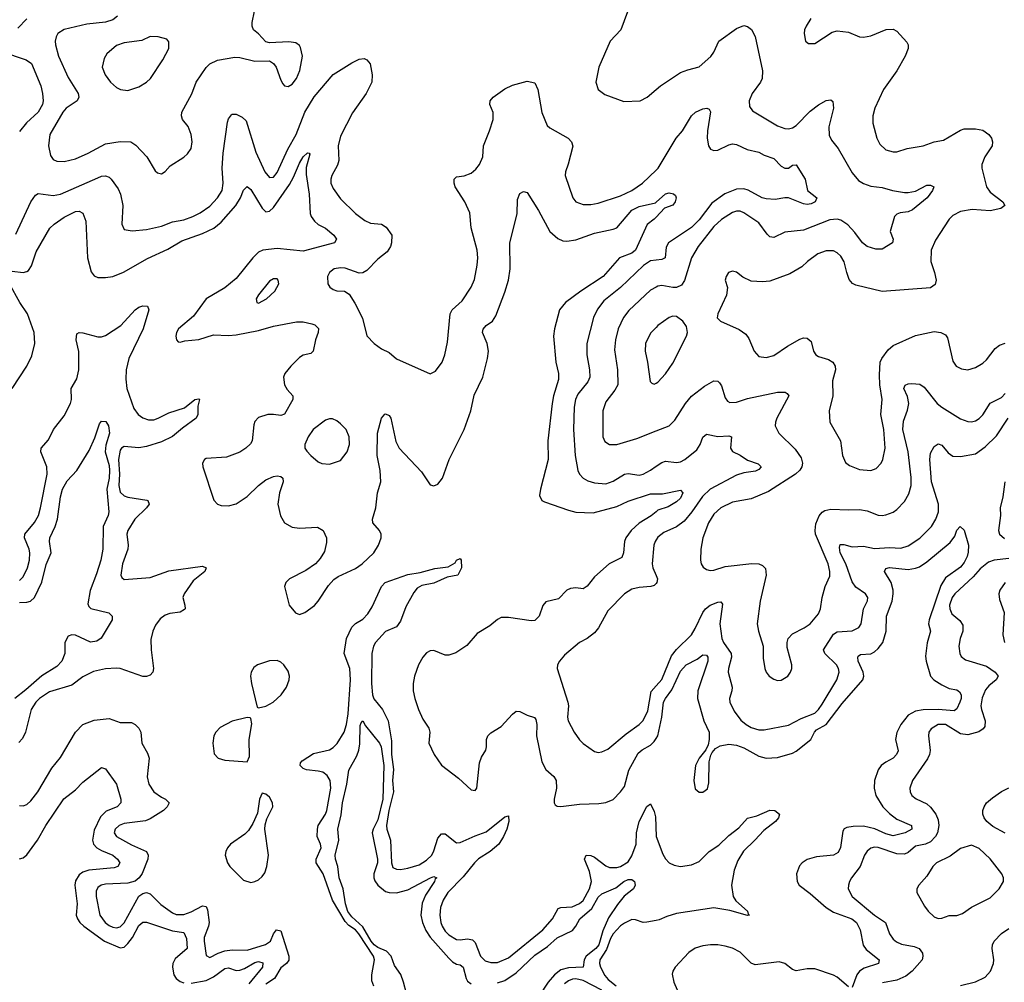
# Model space of a CAD drawing. Header units: inches. Extents: x 2001573 to 2220545, y 644482 to 846830.
# Tile 560 of 656: x 2096591 to 2101865, y 824250 to 829405. Entities that reach past the tile are written whole.
import ezdxf

# ---------------------------------------------------------------- set-up
doc = ezdxf.new("R2010")
doc.units = ezdxf.units.IN
doc.header["$MEASUREMENT"] = 0
doc.layers.add('C0892', color=7, linetype='Continuous')
doc.layers.add('C1802', color=7, linetype='Continuous')

msp = doc.modelspace()

# ---------------------------------------------------------------- linework, layer by layer
at = {"layer": 'C0892', "color": 5}
for points, elevation in [([(2100000, 829714.5), (2099970, 829710.9), (2099850, 829667), (2099816, 829650), (2099810.7, 829630), (2099817.3, 829610), (2099846, 829566), (2099870.8, 829510), (2099811.5, 829350), (2099753.1, 829290), (2099693.1, 829150), (2099676.4, 829070), (2099690.3, 829030.3), (2099724.8, 829004.8), (2099827.1, 828967.1), (2099914, 828970), (2099952.7, 828990), (2100000, 829030.4)], 360), ([(2097115.7, 829424.3), (2097090, 829404.4), (2097050, 829391.5), (2096950, 829380.1), (2096830, 829352.9), (2096794.9, 829330), (2096786.6, 829313.4), (2096781.8, 829290), (2096783.5, 829270), (2096799.3, 829210), (2096850, 829095.3), (2096904.8, 829010), (2096908.5, 828990), (2096898.6, 828970), (2096840.7, 828930), (2096822.5, 828910), (2096752.6, 828790), (2096744.9, 828730), (2096756.5, 828676.5), (2096770, 828656.3), (2096790, 828646.3), (2096830, 828644.4), (2096890, 828659.7), (2096958.7, 828690), (2097050, 828739), (2097130, 828753), (2097186, 828750), (2097212.8, 828732.8), (2097272.2, 828670), (2097316.1, 828596.1), (2097330, 828584), (2097350, 828578.8), (2097370, 828590.8), (2097397.7, 828622.3), (2097470, 828668), (2097490, 828686), (2097510, 828714), (2097515.3, 828750), (2097509.7, 828790), (2097492.7, 828832.7), (2097462.9, 828870), (2097457.6, 828890), (2097459.6, 828910), (2097512.6, 829007.4), (2097536.4, 829070), (2097590.6, 829149.4), (2097610, 829168.9), (2097650, 829187.9), (2097743.9, 829203.9), (2097770, 829202), (2097850, 829182.4), (2097930, 829184), (2097950, 829170.8), (2097964.9, 829150), (2097990, 829081), (2098001.4, 829061.4), (2098010.4, 829050.4), (2098030, 829046.4), (2098050, 829059.5), (2098073.3, 829090), (2098092.2, 829132.2), (2098106, 829210), (2098095.9, 829255.9), (2098090, 829266.6), (2098070, 829280.7), (2098033.4, 829286.6), (2097930, 829281.2), (2097910, 829285.2), (2097869.6, 829329.6), (2097843.7, 829350), (2097837, 829370), (2097836.9, 829390), (2097848.3, 829450)], 360), ([(2096629.3, 829410), (2096580.4, 829359.6)], 340), ([(2096493.7, 829233.7), (2096626, 829190), (2096654, 829170), (2096705.2, 829050), (2096714.2, 829010), (2096717.1, 828970), (2096712.8, 828950), (2096691, 828910), (2096627.7, 828852.3), (2096590, 828805.3)], 340), ([(2096570, 828256.4), (2096650.4, 828429.6), (2096675, 828465), (2096690, 828473.7), (2096770, 828463.9), (2096810, 828469.5), (2097010, 828558), (2097030, 828566.2), (2097050, 828568), (2097070, 828560.9), (2097081.7, 828550), (2097118, 828498), (2097131.2, 828470), (2097142.8, 828410), (2097137.6, 828310), (2097150, 828280.7), (2097193.5, 828273.5), (2097270, 828280.2), (2097350, 828298.6), (2097410, 828321.3), (2097470, 828333.7), (2097518.9, 828350), (2097557.7, 828370), (2097610, 828406.4), (2097650.6, 828450), (2097675.6, 828490), (2097681.1, 828530), (2097676.2, 828610), (2097681.1, 828690), (2097704.9, 828855.1), (2097710, 828873.4), (2097725.5, 828894.5), (2097730, 828898.4), (2097750, 828898.7), (2097783.2, 828883.2), (2097803.5, 828863.5), (2097855.8, 828695.8), (2097904, 828590), (2097930, 828559.1), (2097950, 828561.8), (2097970, 828585.5), (2098028, 828712), (2098072.9, 828790), (2098117.9, 828910), (2098168.2, 828991.8), (2098270, 829111.5), (2098370, 829173.1), (2098410, 829192.4), (2098436.7, 829196.7), (2098451, 829190), (2098468.2, 829168.2), (2098479.5, 829110), (2098477.4, 829070), (2098447.6, 829010), (2098373.7, 828906.3), (2098310, 828781.6), (2098296.6, 828730), (2098301.4, 828650), (2098294.1, 828625.9), (2098263.6, 828570), (2098257.3, 828550), (2098257.8, 828530), (2098270, 828500.4), (2098310, 828445.7), (2098390, 828366), (2098440.4, 828330), (2098470, 828315.8), (2098530, 828310.2), (2098554.4, 828294.4), (2098583.6, 828250), (2098583.2, 828210), (2098576.6, 828190), (2098558.6, 828161.4), (2098510, 828123.1), (2098450, 828061.2), (2098430, 828049.8), (2098410, 828047.2), (2098334, 828074), (2098310, 828076.2), (2098276.3, 828070), (2098250.3, 828050), (2098240.3, 828030), (2098241.3, 827990), (2098252.8, 827972.8), (2098270, 827959.5), (2098290, 827953.4), (2098331.5, 827951.5), (2098355.3, 827935.3), (2098386.1, 827886.1), (2098426.5, 827806.5), (2098450, 827710.8), (2098490.5, 827670), (2098530, 827642.4), (2098570, 827622), (2098610, 827588.2), (2098790, 827507.3), (2098818, 827522), (2098853.6, 827570), (2098867.6, 827610), (2098882, 827678), (2098897.6, 827830), (2098908.4, 827851.6), (2098960.3, 827899.7), (2099008.6, 827971.4), (2099027.2, 828012.8), (2099042.2, 828090), (2099044.7, 828130), (2099041, 828170), (2099009.7, 828290), (2099002.4, 828370), (2098975.1, 828430), (2098923.9, 828510), (2098918, 828530), (2098918.3, 828550), (2098930, 828563.7), (2098971.5, 828568.5), (2099010, 828582.8), (2099035.1, 828604.9), (2099053.7, 828630), (2099071.1, 828670), (2099076, 828730), (2099108.4, 828810), (2099126.9, 828870), (2099128, 828908), (2099109.6, 828950), (2099111.6, 828970), (2099127.6, 828990), (2099190, 829034.3), (2099230, 829054.6), (2099310, 829074.9), (2099350, 829066), (2099366, 829030), (2099387.7, 828907.7), (2099417.2, 828837.2), (2099430, 828824.9), (2099528.2, 828770), (2099546.7, 828750), (2099553.5, 828726.5), (2099529, 828631), (2099514, 828590), (2099513.7, 828570), (2099553.7, 828450), (2099570.6, 828430), (2099610, 828414.3), (2099650, 828415.3), (2099690, 828422.4), (2099810, 828461.1), (2099870, 828490.2), (2099927.4, 828530), (2100000, 828599.7)], 340), ([(2096550, 828058.1), (2096610, 828050.1), (2096630, 828055.3), (2096637.8, 828062.2), (2096654.3, 828085.7), (2096679.1, 828160.9), (2096752.1, 828287.9), (2096775.8, 828310), (2096830, 828346.5), (2096890, 828378), (2096910, 828379.7), (2096929.2, 828369.2), (2096945, 828325), (2096955, 828130), (2096973.6, 828053.6), (2096990, 828032.9), (2097010, 828024.7), (2097050, 828023.7), (2097090, 828030.1), (2097147.7, 828052.3), (2097275, 828125), (2097384, 828176), (2097460.3, 828219.7), (2097570, 828259.3), (2097631.6, 828288.4), (2097670, 828319.5), (2097748.2, 828410), (2097773.3, 828450), (2097790, 828492.2), (2097810, 828511.7), (2097830, 828494.7), (2097890, 828395.5), (2097910, 828376.5), (2097930, 828379.7), (2097950, 828399.3), (2098037.1, 828522.9), (2098058.4, 828561.6), (2098090, 828636.5), (2098110, 828670.3), (2098132.4, 828692.4), (2098142, 828690), (2098144.7, 828684.7), (2098126.4, 828613.6), (2098125.1, 828574.9), (2098141.4, 828470), (2098147.2, 828367.2), (2098152.7, 828350), (2098170, 828325.2), (2098190, 828308.4), (2098230, 828289), (2098274.3, 828250), (2098288.5, 828230), (2098277.1, 828210), (2098110, 828165.2), (2097970, 828179.7), (2097894, 828170), (2097870, 828159.7), (2097839.3, 828130), (2097750, 828017.8), (2097690, 827968), (2097590, 827909.7), (2097522.8, 827817.2), (2097441.5, 827750), (2097430.3, 827730), (2097427.9, 827710), (2097430.5, 827690.5), (2097440.4, 827680.4), (2097450, 827678), (2097474.9, 827685.1), (2097550, 827691.2), (2097630, 827717.8), (2097710, 827714.2), (2097750, 827717.1), (2097870, 827740.9), (2097950, 827763.7), (2098073.2, 827786.8), (2098110, 827786.1), (2098155.6, 827775.6), (2098172.4, 827770), (2098191.8, 827751.8), (2098190.2, 827730), (2098175.2, 827690), (2098163.6, 827630), (2098150, 827616.4), (2098110, 827607.6), (2098090, 827595.6), (2098043.2, 827550), (2098011.1, 827510), (2098004.3, 827490), (2098009.3, 827450), (2098024.4, 827424.4), (2098055, 827390), (2098053.5, 827370), (2098010, 827292.9), (2097990, 827285.2), (2097950, 827291.1), (2097921, 827290), (2097870, 827274.8), (2097850, 827253.3), (2097844.4, 827235.6), (2097837.2, 827150), (2097827.1, 827132.9), (2097801.7, 827110), (2097770, 827089), (2097698.4, 827061.6), (2097590, 827054.7), (2097581.6, 827050), (2097570.3, 827030), (2097572.8, 827010), (2097631.5, 826831.5), (2097650.2, 826810.2), (2097670, 826803.2), (2097710, 826801.1), (2097750, 826811.1), (2097810, 826851.1), (2097870.3, 826909.7), (2097910, 826940.1), (2097950, 826958.5), (2097970, 826961.5), (2097990, 826958), (2098000.7, 826950), (2098002.4, 826930), (2097982.1, 826870), (2097974.5, 826810), (2097988.5, 826748.5), (2098010, 826710.3), (2098050, 826686.2), (2098090, 826681.5), (2098186.2, 826686.2), (2098216.5, 826670), (2098233.8, 826630), (2098234.8, 826605.2), (2098223, 826557), (2098200.8, 826519.2), (2098175.5, 826490), (2098124.5, 826455.5), (2098035.5, 826410), (2098016.4, 826390), (2098010.4, 826370), (2098034, 826270), (2098067.9, 826227.9), (2098090, 826218.8), (2098119, 826230), (2098170, 826268.2), (2098190, 826290.5), (2098244.7, 826375.3), (2098273.4, 826406.6), (2098296.5, 826423.5), (2098390, 826466), (2098425.4, 826490), (2098487.2, 826550), (2098513.3, 826590), (2098527.1, 826630), (2098526.9, 826650), (2098518, 826670), (2098482.4, 826710), (2098480.3, 826730), (2098498.3, 826790), (2098507.2, 826870), (2098524.9, 826930), (2098521.6, 826990), (2098506.3, 827070), (2098507.9, 827190), (2098530, 827270.5), (2098547.4, 827292.6), (2098550, 827294.4), (2098570, 827285.3), (2098578.8, 827270), (2098606.4, 827146.4), (2098623.7, 827110), (2098743.2, 826983.2), (2098790, 826914.6), (2098810, 826909), (2098830, 826917.4), (2098855.5, 826950), (2098890.8, 827050), (2098972.1, 827210), (2099008.3, 827310), (2099026, 827394), (2099071.4, 827490), (2099097.7, 827590), (2099101.7, 827630), (2099095, 827670), (2099070.6, 827730), (2099072.9, 827747.1), (2099090, 827767.2), (2099122.8, 827790), (2099141.1, 827818.9), (2099190, 827945.7), (2099208.7, 828010), (2099218.5, 828070), (2099216.5, 828210), (2099254.9, 828365.1), (2099258.2, 828441.8), (2099270, 828474.4), (2099290, 828484.9), (2099310, 828478.4), (2099370, 828382.4), (2099430.8, 828270.8), (2099473.1, 828233.1), (2099501.2, 828221.2), (2099521.8, 828218.2), (2099570, 828225.8), (2099670, 828261), (2099770, 828282.2), (2099789.2, 828290.8), (2099870, 828385.1), (2099910, 828404.8), (2099996, 828424), (2100000, 828427.5)], 320), ([(2100000, 828347.2), (2099990, 828336.8), (2099952.6, 828307.4), (2099890, 828169.9), (2099870, 828154.5), (2099803.2, 828130), (2099716.6, 828030), (2099596.1, 827950), (2099515.2, 827890), (2099482.9, 827850), (2099455.6, 827750), (2099451.1, 827710), (2099462.6, 827570), (2099476.5, 827510), (2099478, 827478), (2099450.1, 827390), (2099443, 827350), (2099420.1, 827150), (2099422.1, 827050), (2099380.3, 826890), (2099376.2, 826856.2), (2099388.5, 826830), (2099402.2, 826822.2), (2099530, 826778), (2099570, 826767.2), (2099663.1, 826763.1), (2099790, 826798.1), (2099850, 826826), (2099970, 826866.4), (2100000, 826865.9)], 320), ([(2100000, 828116.6), (2099970, 828113.4), (2099932.4, 828087.6), (2099808.9, 827971.1), (2099720.7, 827899.3), (2099685.4, 827854.6), (2099664.7, 827810), (2099628.6, 827670), (2099629.4, 827610), (2099643.5, 827530), (2099645.1, 827490), (2099635.1, 827464.9), (2099580.1, 827399.9), (2099567.7, 827370), (2099560.7, 827330), (2099557.7, 827210), (2099565.6, 827070), (2099580.7, 826990), (2099590.1, 826970.2), (2099609.4, 826949.4), (2099635.1, 826935.1), (2099670, 826923.9), (2099730, 826919.7), (2099770, 826933.8), (2099830, 826971.6), (2099850, 826974.6), (2099910, 826966.2), (2099930, 826971.2), (2099970, 826992.3), (2100000, 827012.8)], 340), ([(2096550, 827430.3), (2096630, 827548.9), (2096655.8, 827604.2), (2096672.2, 827670), (2096668, 827730), (2096633.8, 827830), (2096591.3, 827890), (2096535.8, 827990)], 320), ([(2100000, 827972.5), (2099970, 827955.4), (2099853.3, 827846.7), (2099825.2, 827810), (2099797.4, 827750), (2099781.7, 827690), (2099776.5, 827636.5), (2099793.4, 827530), (2099794.3, 827450), (2099779.7, 827420.3), (2099730, 827358), (2099713.8, 827310), (2099715.2, 827170), (2099725.4, 827145.5), (2099750, 827130.3), (2099790, 827130.2), (2099897.6, 827162.4), (2100000, 827202.7)], 360), ([(2096590, 826401.5), (2096610, 826420.9), (2096632.9, 826470), (2096643.8, 826510), (2096646.2, 826550), (2096642.8, 826570), (2096616.5, 826630), (2096619.1, 826650), (2096670, 826711.2), (2096691.5, 826750), (2096703.2, 826790), (2096738.9, 826970), (2096737.3, 827010), (2096704.2, 827090), (2096706.4, 827110), (2096745.9, 827154.1), (2096772.4, 827210), (2096830, 827284), (2096863.7, 827350), (2096868.3, 827370), (2096866.5, 827430), (2096897.9, 827482.1), (2096908.5, 827530), (2096908.1, 827628.1), (2096893, 827690), (2096898, 827722), (2096909.8, 827730.2), (2096930, 827727.5), (2097010, 827706), (2097030, 827706.6), (2097050, 827713.4), (2097132.2, 827767.8), (2097210, 827850.1), (2097230, 827865.7), (2097250, 827873), (2097275.5, 827870), (2097282.4, 827850), (2097252.5, 827750), (2097176.6, 827590), (2097161.7, 827530), (2097160.3, 827479.7), (2097165.8, 827430), (2097202.4, 827322.4), (2097226.5, 827290), (2097250, 827272.5), (2097281.9, 827261.9), (2097310, 827262.5), (2097333.5, 827270), (2097390, 827299.2), (2097473.4, 827326.6), (2097530, 827370.2), (2097550, 827373.7), (2097553.7, 827370), (2097545.7, 827334.3), (2097545.5, 827290), (2097536.5, 827270), (2097462.6, 827217.4), (2097410, 827173.2), (2097350, 827144.3), (2097270, 827119.3), (2097230, 827111.8), (2097150, 827118.4), (2097135.9, 827110), (2097130, 827099.2), (2097120.1, 827050), (2097125.2, 826970), (2097122.9, 826910), (2097130, 826874.7), (2097150, 826855), (2097170, 826846.8), (2097272.5, 826832.4), (2097277.4, 826830), (2097285, 826810), (2097271, 826790), (2097207.2, 826730), (2097170.1, 826670), (2097165.1, 826650), (2097172.6, 826590), (2097170.8, 826570), (2097141.7, 826490), (2097133.1, 826430), (2097137.4, 826417.4), (2097150, 826406.3), (2097290, 826417.8), (2097390, 826453.2), (2097570, 826478.7), (2097590.4, 826470), (2097582.4, 826450), (2097520.6, 826399.4), (2097471.8, 826330), (2097465.8, 826310), (2097476.5, 826270), (2097477.8, 826250), (2097474.3, 826245.7), (2097450, 826231.8), (2097395, 826225), (2097370, 826216.2), (2097343.3, 826196.7), (2097318, 826162), (2097303.8, 826130), (2097294.1, 826085.9), (2097295, 826030), (2097307.8, 825930), (2097303.7, 825910), (2097290, 825895.1), (2097270, 825887.1), (2097250, 825887.4), (2097130, 825929.8), (2097110, 825932.7), (2097050, 825928.8), (2096986.3, 825913.7), (2096930, 825885.3), (2096870, 825840.8), (2096750, 825805.2), (2096697.6, 825770), (2096678.1, 825750), (2096653.4, 825710), (2096622.3, 825590), (2096605.5, 825554.5), (2096586.9, 825533.1)], 280), ([(2100000, 827757.1), (2099970, 827725.7), (2099943.7, 827670), (2099940.6, 827630), (2099954.7, 827570), (2099967.7, 827467.7), (2099977.5, 827457.5), (2099990, 827453), (2100000, 827458.4)], 380), ([(2096590, 826284.4), (2096630, 826284.8), (2096649.5, 826290.5), (2096670.9, 826310), (2096710, 826392.6), (2096733.7, 826486.3), (2096760.1, 826550), (2096751.1, 826610), (2096752.4, 826630), (2096780.7, 826690), (2096793.2, 826730), (2096809.3, 826850), (2096820.2, 826890), (2096845.3, 826934.7), (2096896.9, 826990), (2096963, 827097), (2096994, 827166), (2097019.5, 827240.5), (2097030, 827254), (2097052.3, 827252.3), (2097066.7, 827230), (2097072, 827190), (2097053.1, 827126.9), (2097048.6, 827090), (2097070, 827017.1), (2097072.3, 826990), (2097070.1, 826950), (2097057.7, 826890), (2097069.1, 826770), (2097064.9, 826750), (2097037.8, 826690), (2097035.8, 826570), (2097025.6, 826510), (2097003.3, 826436.7), (2096968.6, 826348.6), (2096956.4, 826276.4), (2096961.7, 826261.7), (2096971.9, 826251.9), (2097068.4, 826228.4), (2097087.2, 826210), (2097086, 826190), (2097027.5, 826092.5), (2097003.5, 826076.5), (2096970, 826071.3), (2096890, 826107.9), (2096870, 826111), (2096850, 826102.8), (2096833.7, 826070), (2096833.8, 826010), (2096817.2, 825970), (2096790, 825941.4), (2096710, 825890.9), (2096624.8, 825815.2), (2096564.8, 825770)], 260), ([(2100000, 826769.3), (2099973.1, 826746.9), (2099910, 826707.7), (2099867.1, 826670), (2099837.8, 826630), (2099830.1, 826610), (2099826.2, 826550), (2099815.8, 826524.3), (2099749, 826491), (2099670, 826421.8), (2099630, 826370.9), (2099610, 826357.6), (2099570, 826362.5), (2099540.6, 826359.4), (2099521.7, 826350), (2099476.4, 826303.6), (2099410, 826286.3), (2099393.3, 826266.7), (2099372.9, 826210), (2099350, 826188), (2099330, 826185.4), (2099210, 826203.8), (2099170, 826203.1), (2099150, 826193.3), (2099110, 826159.3), (2099042, 826118), (2098986.2, 826053.8), (2098926.7, 826013.3), (2098890, 826000.9), (2098870, 826002.2), (2098810, 826025.8), (2098790, 826025.6), (2098770, 826014), (2098750, 825991), (2098727.9, 825950), (2098706, 825890), (2098699.4, 825850), (2098699.4, 825810), (2098707, 825770), (2098727.2, 825710), (2098750, 825659), (2098782, 825610), (2098787.6, 825590), (2098783.2, 825530), (2098811.2, 825470), (2098850, 825413.1), (2098942.1, 825342.1), (2099010, 825281.1), (2099030, 825276.4), (2099039.7, 825290), (2099054.7, 825425.3), (2099065.4, 825454.6), (2099087.2, 825492.8), (2099092.3, 825510), (2099092.2, 825550), (2099098.9, 825570), (2099114.8, 825585.2), (2099170, 825619.4), (2099230, 825685.4), (2099250, 825701.2), (2099270, 825700.7), (2099310, 825679.7), (2099348.4, 825668.4), (2099356.4, 825656.4), (2099360.5, 825630), (2099359.8, 825570), (2099387.8, 825430), (2099409.3, 825390), (2099452.2, 825352.2), (2099464.8, 825330), (2099467.3, 825290), (2099453.8, 825230), (2099453.7, 825210), (2099460.2, 825200.2), (2099470, 825192.2), (2099490, 825191.4), (2099590, 825203.8), (2099692.6, 825207.4), (2099730, 825212.2), (2099770, 825229.2), (2099810, 825269.2), (2099830, 825299), (2099854.8, 825385.2), (2099904, 825476), (2099925.6, 825494.4), (2099970, 825519.5), (2099990, 825539), (2100000, 825555.4)], 320), ([(2100000, 826618.6), (2099994.2, 826610), (2099987.5, 826590), (2099979.7, 826490), (2099983.2, 826470), (2100000, 826427.7)], 340), ([(2098488.4, 824228.4), (2098478.2, 824258.2), (2098476.7, 824290), (2098492.5, 824370), (2098485.6, 824390), (2098408, 824510), (2098390, 824530.9), (2098353.8, 824553.8), (2098334.6, 824574.6), (2098265.9, 824690), (2098217.4, 824830), (2098179, 824890), (2098178.6, 824910), (2098205.9, 824970), (2098202, 824990), (2098184, 825030), (2098186, 825070), (2098190, 825090.2), (2098229, 825150), (2098235.6, 825170), (2098258.1, 825290), (2098253.5, 825330), (2098237.2, 825357.2), (2098214.2, 825374.2), (2098190, 825381.2), (2098127.7, 825387.7), (2098110, 825394.2), (2098094.2, 825410), (2098094.9, 825425.1), (2098104.1, 825435.9), (2098164.8, 825475.2), (2098250, 825495.5), (2098270, 825506.5), (2098291, 825529), (2098328.6, 825590), (2098342.1, 825630), (2098350, 825687.7), (2098363.4, 825870), (2098359, 825930), (2098328.6, 826010), (2098340.9, 826090), (2098370, 826152.1), (2098389.1, 826170.9), (2098430, 826194.8), (2098456.8, 826223.2), (2098479.5, 826260.5), (2098529.2, 826370), (2098547.9, 826390), (2098670, 826433.8), (2098736.6, 826443.4), (2098815.2, 826464.8), (2098885.4, 826474.6), (2098924, 826496), (2098930, 826510.7), (2098950, 826518.8), (2098955.5, 826510), (2098957.1, 826470), (2098937.1, 826430), (2098881.2, 826418.8), (2098810, 826387.9), (2098744.6, 826375.4), (2098720.5, 826359.5), (2098703.1, 826336.9), (2098660, 826260), (2098630, 826184.1), (2098610, 826153.3), (2098550, 826128.4), (2098497.5, 826070), (2098486.4, 826050), (2098478.2, 826010), (2098474.7, 825850), (2098481.4, 825790), (2098488.1, 825768.1), (2098533.6, 825710), (2098564.5, 825650), (2098583, 825543), (2098582.5, 825470), (2098592.8, 825390), (2098588.5, 825330), (2098593.1, 825270), (2098568.6, 825170), (2098556.7, 825090), (2098557.8, 825070), (2098577.2, 825010), (2098582, 824890), (2098590, 824864.6), (2098610, 824855.5), (2098630, 824853.8), (2098670, 824860.2), (2098730, 824879.5), (2098770, 824903), (2098798.3, 824930), (2098810, 824953.4), (2098830, 825021.3), (2098850, 825044.4), (2098870, 825044.7), (2098930, 824996.1), (2098950, 824997.5), (2099030, 825034.6), (2099090, 825055.8), (2099190, 825136.5), (2099210, 825142), (2099210.8, 825110.8), (2099200.1, 825070), (2099183.1, 825030), (2099158, 824990), (2099110.5, 824949.5), (2099049.3, 824910.7), (2099026.8, 824890), (2098965.8, 824814.2), (2098884.8, 824730), (2098859.4, 824690), (2098844.8, 824650), (2098841.9, 824610), (2098846.7, 824570), (2098853.5, 824550), (2098870, 824524.3), (2098890, 824504.6), (2098930, 824478.7), (2098950, 824476.6), (2098990, 824482.1), (2099017, 824477), (2099030, 824462), (2099058.5, 824390), (2099084.6, 824364.6), (2099115.6, 824355.6), (2099150, 824355.9), (2099210, 824381.6), (2099393.7, 824530), (2099445.4, 824590), (2099475.4, 824644.6), (2099490, 824650.7), (2099550, 824654.5), (2099588.9, 824671.1), (2099610, 824688.5), (2099643.3, 824750), (2099653.4, 824790), (2099643.5, 824843.5), (2099617.1, 824910), (2099625.6, 824930), (2099650, 824928.3), (2099670, 824919), (2099730, 824873.4), (2099750, 824864.5), (2099790, 824863.8), (2099810, 824870.1), (2099850, 824895.4), (2099870, 824926.5), (2099893.6, 824990), (2099894.9, 825050), (2099909.9, 825110), (2099950, 825190.5), (2099970, 825205.5), (2099990, 825164.4), (2099996.7, 825136.7), (2100000.1, 825030)], 280), ([(2100000, 826385.4), (2099990, 826375.4), (2099971.6, 826368.4), (2099910, 826363.7), (2099870, 826355.5), (2099830.3, 826330), (2099741.3, 826238.7), (2099691.5, 826148.5), (2099670, 826122), (2099630.4, 826090), (2099590, 826069.6), (2099510, 826001.6), (2099482.4, 825970), (2099472.4, 825950), (2099470.4, 825930), (2099527.9, 825750), (2099530.3, 825730), (2099524.9, 825670), (2099528.9, 825650), (2099560.3, 825590), (2099590, 825548.4), (2099610, 825528.5), (2099670, 825486.4), (2099690, 825480.4), (2099710, 825483.1), (2099742, 825498), (2099839.9, 825580.1), (2099909.8, 825630), (2099930, 825651.4), (2099955.8, 825704.2), (2099973.6, 825806.4), (2100000, 825836.6)], 340), ([(2096590, 825196), (2096610, 825194), (2096630, 825202.7), (2096650, 825221.5), (2096688.9, 825270), (2096763.8, 825396.2), (2096810, 825454), (2096889.8, 825590), (2096930, 825630.2), (2096990, 825653.8), (2097070, 825662), (2097130, 825641.6), (2097190, 825640.3), (2097210.2, 825630.2), (2097228.8, 825610), (2097239.6, 825590), (2097245.3, 825530), (2097276.1, 825476.1), (2097283.8, 825450), (2097274.6, 825350), (2097283.2, 825310), (2097310.2, 825270), (2097350, 825240.5), (2097372, 825230), (2097392, 825210), (2097381.7, 825190), (2097360.9, 825170), (2097290, 825124.3), (2097264.9, 825115.1), (2097150, 825099.6), (2097123.6, 825090), (2097102.6, 825070), (2097097.6, 825050), (2097110.3, 825030), (2097190, 824986.6), (2097270.6, 824950.6), (2097279, 824930), (2097277, 824910), (2097247.7, 824832.3), (2097231.6, 824808.4), (2097210, 824791.2), (2097170, 824780.4), (2097050, 824775.6), (2097027, 824770), (2097010, 824757.3), (2097001.5, 824738.5), (2097000.1, 824710), (2097020.8, 824610), (2097049.4, 824570), (2097070, 824554.3), (2097090, 824544.7), (2097110, 824541.5), (2097130, 824546.3), (2097150, 824568.1), (2097229.9, 824710.1), (2097250, 824725.9), (2097270, 824730.1), (2097290, 824724), (2097346.7, 824666.8), (2097410, 824621.4), (2097430, 824612.5), (2097470, 824613.3), (2097510, 824627.2), (2097570, 824659.6), (2097590, 824656.5), (2097597.2, 824637.2), (2097605.2, 824570), (2097602.9, 824550), (2097579.9, 824490), (2097578.7, 824470), (2097590, 824393), (2097610, 824382.2), (2097653.8, 824406.2), (2097690, 824418.5), (2097730, 824424.2), (2097810, 824421.9), (2097907.5, 824452.5), (2097934.4, 824470), (2097950.7, 824510), (2097967.2, 824530), (2097990, 824525.5), (2098031.9, 824390), (2098032.3, 824367.7), (2098019.5, 824350), (2097990, 824327.3), (2097955.6, 824270), (2097910, 824239.6)], 280), ([(2098662.6, 824190), (2098647.8, 824250), (2098631.9, 824291.9), (2098599.6, 824339.6), (2098580.9, 824390), (2098556.3, 824416.3), (2098510, 824436.2), (2098490, 824450.7), (2098474, 824470), (2098430, 824546.7), (2098370, 824599.5), (2098349.1, 824629.1), (2098336.1, 824670), (2098323.4, 824750), (2098302.4, 824810), (2098294.8, 824870), (2098283.1, 824910), (2098281.4, 824930), (2098300.1, 825010), (2098294.4, 825070), (2098313.2, 825146.8), (2098320.2, 825210), (2098344.2, 825310), (2098354.3, 825385.7), (2098396.8, 825463.2), (2098407.7, 825492.3), (2098413.1, 825526.9), (2098415.2, 825624.8), (2098420.1, 825639.9), (2098430, 825650.4), (2098444, 825624), (2098518.7, 825530), (2098527.5, 825510), (2098541.3, 825410), (2098536.6, 825230), (2098510, 825119.3), (2098485, 825070), (2098479.6, 825050), (2098508, 824910), (2098507.3, 824890), (2098488.8, 824830), (2098488.3, 824810), (2098493.8, 824793.8), (2098510, 824769.5), (2098550, 824736.8), (2098570, 824730.7), (2098610, 824729.5), (2098670, 824744.5), (2098792.3, 824810), (2098810, 824816.2), (2098825.5, 824810), (2098816.4, 824803.6), (2098813.1, 824790), (2098764.4, 824715.6), (2098747.4, 824672.6), (2098740.2, 824610), (2098748, 824570), (2098766.7, 824526.7), (2098790, 824491.1), (2098890, 824378.1), (2098910, 824358.7), (2098930, 824346.8), (2098950, 824342.8), (2098966.7, 824330), (2098982.6, 824270), (2098990, 824255.9), (2099010, 824241.7)], 260), ([(2096590, 824911.7), (2096610, 824916.9), (2096630, 824933.1), (2096687.1, 825010), (2096730.8, 825089.2), (2096827.9, 825232.1), (2096890, 825280.2), (2096930, 825321.5), (2097030, 825400.4), (2097050, 825393), (2097108.9, 825310), (2097132.8, 825230), (2097133.1, 825210), (2097114, 825190), (2097054.6, 825165.4), (2097024.7, 825135.3), (2096990, 825063.8), (2096980.6, 825010), (2096986.7, 824990), (2097005.1, 824970), (2097030, 824955), (2097090.2, 824930), (2097115.9, 824910), (2097128, 824890), (2097117.4, 824870), (2097097.2, 824862.8), (2096961.3, 824850), (2096930, 824840.1), (2096910, 824825.2), (2096890, 824792.4), (2096886.5, 824770), (2096899.4, 824670), (2096894.4, 824610), (2096901.2, 824590), (2096913.4, 824570), (2096934, 824550), (2097045.2, 824470), (2097130, 824433.9), (2097150, 824438.1), (2097170, 824457.2), (2097195.7, 824490), (2097230, 824553.8), (2097250, 824572.4), (2097270, 824572.2), (2097410, 824525.4), (2097470, 824516.2), (2097484.7, 824484.7), (2097487.9, 824430), (2097424.6, 824375.4), (2097412.3, 824350), (2097409.1, 824330), (2097416.8, 824290), (2097428.5, 824270), (2097450, 824253.5), (2097470, 824246)], 260), ([(2099150, 824246.4), (2099190, 824259.2), (2099250, 824300.7), (2099350, 824395.3), (2099417.8, 824442.2), (2099470, 824487.3), (2099552.1, 824527.9), (2099570.4, 824549.6), (2099591.1, 824590), (2099655.4, 824644.6), (2099690, 824705.2), (2099710, 824723.8), (2099784.4, 824755.6), (2099827.1, 824790), (2099850, 824800.2), (2099870, 824799.6), (2099884.4, 824790), (2099888.2, 824770), (2099879.1, 824750), (2099829.2, 824710.8), (2099793.1, 824666.9), (2099745.3, 824594.7), (2099715.5, 824524.5), (2099693.4, 824450), (2099676.6, 824430), (2099624.7, 824390), (2099614, 824370), (2099609.1, 824330.9), (2099530, 824328), (2099490, 824316.4), (2099456, 824290), (2099422.7, 824250), (2099329.7, 824110)], 260), ([(2100000, 824580.3), (2099950, 824571.1), (2099930, 824570.5), (2099890, 824583.8), (2099870, 824585.6), (2099830, 824567), (2099808.4, 824551.6), (2099770, 824509.9), (2099755.5, 824484.5), (2099734.7, 824425.3), (2099699.4, 824370), (2099697, 824350), (2099703, 824330), (2099726.1, 824286.1), (2099744.1, 824264.1), (2099786.5, 824230)], 280), ([(2097510, 824245.6), (2097590, 824258.9), (2097630, 824278.6), (2097690, 824322.9), (2097710, 824327.7), (2097750, 824313.8), (2097770, 824315.5), (2097795.9, 824324.1), (2097850, 824355.5), (2097870, 824361.6), (2097894.3, 824354.3), (2097892.3, 824330), (2097817.9, 824242)], 260), ([(2099710, 824207.7), (2099610, 824259.7), (2099570.9, 824269.1), (2099553, 824267), (2099530, 824257.9), (2099510, 824241.4)], 280)]:
    msp.add_lwpolyline(points, dxfattribs=dict(at, elevation=elevation))
for points, elevation in [([(2097290, 829314.3), (2097246, 829294), (2097150, 829281.4), (2097110, 829266.9), (2097057.5, 829222.5), (2097043.4, 829196.6), (2097033.7, 829150), (2097048.8, 829110), (2097077.6, 829070), (2097110, 829041.3), (2097130.3, 829030.3), (2097170, 829026), (2097230, 829044.6), (2097269.6, 829070), (2097291.3, 829090), (2097358, 829190), (2097389.4, 829250), (2097390, 829286), (2097379.5, 829299.5), (2097333.1, 829313.1)], 380), ([(2097950, 828017), (2097930, 828003.7), (2097870, 827931.6), (2097858.4, 827910), (2097861, 827890), (2097870, 827887.4), (2097913.3, 827910), (2097958.4, 827950), (2097978.4, 827990), (2097975.1, 828010), (2097970, 828016)], 340), ([(2098250, 827266.6), (2098230, 827259.5), (2098163.8, 827210), (2098135.8, 827170), (2098119.1, 827130), (2098119.1, 827110), (2098130, 827094.8), (2098150.8, 827070), (2098190, 827037.3), (2098210, 827027.7), (2098250, 827024), (2098310, 827044), (2098344.5, 827090), (2098356.9, 827130), (2098355.1, 827170), (2098339.5, 827210), (2098310, 827240.9), (2098290, 827256), (2098266.3, 827266.3)], 340), ([(2097970, 825972.3), (2097930, 825972), (2097864.7, 825950), (2097844.7, 825935.3), (2097830.6, 825910), (2097828.2, 825890), (2097832.7, 825850), (2097863.4, 825723.4), (2097870, 825718.8), (2097910, 825728.9), (2097949.6, 825750), (2097991.8, 825790), (2098019.5, 825830), (2098034.7, 825870), (2098036.9, 825890), (2098030, 825916), (2098006, 825950), (2097990, 825963.7)], 320), ([(2097810, 825667.6), (2097730, 825648.8), (2097665.5, 825614.5), (2097640.9, 825590), (2097630.3, 825570), (2097624.9, 825530), (2097632.7, 825472.7), (2097653.4, 825450), (2097690, 825439.7), (2097810, 825431), (2097821.2, 825458.8), (2097819.8, 825550), (2097834, 825634), (2097830, 825662), (2097826.3, 825666.3)], 320), ([(2097890, 825262), (2097876.3, 825230), (2097864.7, 825155.3), (2097839.6, 825100.4), (2097816.7, 825063.3), (2097796.7, 825043.3), (2097720.3, 824990), (2097704.2, 824970), (2097694.9, 824950), (2097692, 824930), (2097704.2, 824890), (2097716, 824870), (2097790, 824796.5), (2097830, 824783.7), (2097850, 824788.7), (2097870, 824798.7), (2097890, 824816.4), (2097903.5, 824836.5), (2097915.8, 824870), (2097923.5, 824930), (2097904.7, 825070), (2097906.2, 825093.8), (2097914.2, 825125.9), (2097946.6, 825190), (2097946, 825210), (2097930, 825241.2), (2097910, 825257.2)], 320)]:
    msp.add_lwpolyline(points, close=True, dxfattribs=dict(at, elevation=elevation))
at = {"layer": 'C1802', "color": 5}
for points, elevation in [([(2100829.2, 829410.8), (2100803.1, 829370), (2100794.9, 829350), (2100793, 829330), (2100800.7, 829290), (2100816.8, 829276.8), (2100850, 829276.3), (2100942.4, 829337.6), (2100970, 829345.7), (2101030, 829338.4), (2101090, 829312.4), (2101110, 829310.4), (2101150, 829318), (2101232, 829352), (2101270, 829353.7), (2101290, 829343), (2101343.4, 829283.4), (2101350.2, 829270), (2101350.2, 829250.2), (2101334.3, 829210), (2101288.8, 829130), (2101217.1, 829030), (2101171.1, 828930), (2101160.9, 828890), (2101161.1, 828850), (2101182.3, 828770), (2101197.8, 828737.8), (2101230, 828707.6), (2101270, 828696.5), (2101290, 828696.9), (2101345.3, 828714.7), (2101430, 828729.1), (2101490, 828750.3), (2101539.7, 828760.3), (2101630, 828813.4), (2101650, 828819.5), (2101710, 828820.9), (2101750, 828813.1), (2101782.4, 828790), (2101797.1, 828770), (2101802.4, 828750), (2101800.4, 828730), (2101760.3, 828670), (2101745, 828630), (2101743.9, 828610), (2101769.3, 828510), (2101790, 828480.3), (2101857, 828430), (2101868.2, 828410), (2101845.9, 828394.1), (2101790, 828380.9), (2101692.6, 828387.4), (2101630, 828378), (2101590, 828356.4), (2101570, 828335.8), (2101496.3, 828223.7), (2101473.8, 828170), (2101471.2, 828110), (2101492, 828050), (2101499.6, 828010), (2101494.1, 827985.9), (2101470, 827968.2), (2101210, 827949.7), (2101070, 827982.2), (2101052.3, 827992.3), (2101033.8, 828013.8), (2101020.7, 828050), (2101008.1, 828108.1), (2100990, 828137.4), (2100970, 828156.4), (2100950, 828166.9), (2100910, 828166), (2100866, 828150), (2100810.4, 828110), (2100779.7, 828080.3), (2100715.5, 828044.5), (2100610, 828005.1), (2100570, 828001.3), (2100510, 828004.7), (2100465.4, 828025.4), (2100430, 828052), (2100410, 828058), (2100388.3, 828051.7), (2100374.8, 828030), (2100370.7, 828010), (2100381.6, 827970), (2100376.4, 827930), (2100330.8, 827830), (2100327.5, 827807.5), (2100344.7, 827790), (2100445.1, 827745.1), (2100480.9, 827720.9), (2100497.3, 827697.3), (2100524.9, 827630), (2100550, 827601.6), (2100590, 827595.3), (2100630, 827606), (2100703.3, 827656.7), (2100770, 827694.3), (2100790, 827700.3), (2100810, 827699.3), (2100830, 827681), (2100842.6, 827630), (2100854.9, 827610), (2100870, 827600.9), (2100924.1, 827584.1), (2100946, 827570), (2100958.7, 827550), (2100961.1, 827530), (2100945.3, 827470), (2100947, 827390), (2100927.2, 827310), (2100930.4, 827250), (2100987.2, 827150), (2100998.7, 827070), (2101013.7, 827033.7), (2101036.7, 827016.7), (2101090, 826996.4), (2101150, 826990.3), (2101178.4, 827001.6), (2101204.7, 827030), (2101214.2, 827050), (2101227.2, 827110), (2101220.3, 827210), (2101204.4, 827290), (2101211.5, 827370), (2101197.5, 827450), (2101196.5, 827503.5), (2101199.7, 827570), (2101208.9, 827591.1), (2101243.4, 827636.6), (2101270, 827660.3), (2101390, 827713.4), (2101490, 827734.9), (2101524.7, 827730), (2101550, 827717.1), (2101560.5, 827700.5), (2101590, 827576), (2101606.4, 827550), (2101635.8, 827535.8), (2101670, 827530.3), (2101710, 827541.7), (2101750, 827564.6), (2101770, 827582.6), (2101816.9, 827643.1), (2101838.9, 827661.1), (2101870, 827672.6)], 380), ([(2100000, 829030.4), (2100022.9, 829050), (2100130, 829121.5), (2100170, 829136.9), (2100230, 829151.7), (2100292.6, 829207.4), (2100309.1, 829230.9), (2100336.8, 829290), (2100430, 829356.9), (2100470, 829372.9), (2100489, 829369), (2100511.3, 829351.3), (2100530, 829314.8), (2100569.1, 829130), (2100567.8, 829090), (2100558.3, 829070), (2100515.3, 829010), (2100499, 828970), (2100500.5, 828940.5), (2100517.1, 828917.1), (2100650, 828836.9), (2100690, 828822), (2100710, 828819.6), (2100730, 828825.2), (2100750, 828838.5), (2100825.6, 828914.4), (2100870, 828949.1), (2100910, 828972.7), (2100935.9, 828975.9), (2100947.3, 828967.3), (2100950.3, 828930.3), (2100924.5, 828830), (2100926.5, 828786.5), (2100940, 828760), (2100975.3, 828715.3), (2101050, 828584.9), (2101084.3, 828544.3), (2101110, 828526.7), (2101150, 828513.6), (2101210, 828505.8), (2101266, 828490), (2101330, 828479.1), (2101350, 828478.4), (2101390, 828487.2), (2101450, 828517.6), (2101470, 828518.3), (2101487.7, 828510), (2101480.3, 828490), (2101451, 828450), (2101374, 828386), (2101350, 828374.8), (2101306.8, 828370), (2101290, 828363), (2101277, 828350), (2101254.4, 828270), (2101270.3, 828230), (2101266, 828210), (2101210, 828176.4), (2101176.6, 828176.6), (2101130, 828190.9), (2101105.6, 828210), (2101064.7, 828264.7), (2101026.3, 828306.3), (2100990, 828331.2), (2100970, 828335.9), (2100930, 828332.9), (2100790, 828278.4), (2100690, 828266.8), (2100630, 828237.4), (2100610, 828242), (2100595.7, 828255.7), (2100550, 828316.5), (2100470, 828370.7), (2100450, 828379.8), (2100430, 828379.4), (2100410, 828371.6), (2100350, 828334.1), (2100310, 828298), (2100224.4, 828190), (2100190.1, 828129.9), (2100151.7, 828008.3), (2100136.9, 827983.1), (2100110, 827970.6), (2100090, 827969.9), (2100030, 827981.5), (2100010, 827978.2), (2100000, 827972.5)], 360), ([(2100000, 828599.7), (2100010.3, 828609.7), (2100107.4, 828770), (2100141, 828810), (2100189.8, 828890.2), (2100210.7, 828909.3), (2100250, 828927.6), (2100271.3, 828930), (2100284.7, 828924.7), (2100291.5, 828911.5), (2100275.3, 828810), (2100273.7, 828770), (2100280.2, 828730), (2100291.8, 828711.8), (2100310, 828705), (2100330, 828705.5), (2100390, 828734.2), (2100410, 828739), (2100430, 828735.5), (2100488.6, 828708.6), (2100550, 828694.7), (2100578.7, 828678.7), (2100630, 828661.6), (2100670, 828620.2), (2100690, 828609.3), (2100710, 828610.3), (2100730, 828625.5), (2100750, 828627.3), (2100798, 828550), (2100811.6, 828490), (2100860.4, 828450), (2100852, 828430), (2100830, 828418.9), (2100810, 828415), (2100790, 828417.8), (2100710, 828449.8), (2100689.3, 828450.7), (2100637.4, 828442.6), (2100590, 828444.6), (2100567.8, 828450), (2100492.3, 828492.3), (2100470, 828499.6), (2100430, 828497.9), (2100367.5, 828472.5), (2100297.7, 828422.3), (2100230, 828332), (2100190, 828291.1), (2100065.8, 828210), (2100053.8, 828186.1), (2100048.9, 828130), (2100030, 828119.9), (2100000, 828116.6)], 340), ([(2100000, 828427.5), (2100050, 828471.8), (2100070, 828477.8), (2100092.3, 828472.3), (2100103.5, 828463.5), (2100107.3, 828450), (2100101.6, 828430), (2100088.8, 828411.2), (2100045.4, 828394.5), (2100000, 828347.2)], 320), ([(2100000, 827458.4), (2100010, 827463.8), (2100050, 827508.4), (2100090, 827564.4), (2100162.4, 827710), (2100167.6, 827730), (2100162.4, 827762.4), (2100142.9, 827790), (2100110, 827814.7), (2100090, 827816.4), (2100070, 827809.7), (2100010, 827767.6), (2100000, 827757.1)], 380), ([(2100000, 827202.7), (2100070, 827230.3), (2100100, 827260), (2100157.2, 827350), (2100190, 827389.1), (2100258.5, 827441.5), (2100310, 827470.2), (2100330, 827468.7), (2100340, 827460), (2100350, 827444), (2100370, 827379.1), (2100382.5, 827362.5), (2100394.9, 827354.9), (2100430, 827355.6), (2100490, 827375.5), (2100650, 827409.3), (2100690.8, 827410), (2100702.6, 827402.6), (2100710.3, 827390.3), (2100646.2, 827270), (2100639.1, 827250), (2100638.3, 827230), (2100656.5, 827190), (2100744.1, 827104.1), (2100777.7, 827057.7), (2100783.9, 827030), (2100780.2, 827010), (2100770, 826991.6), (2100745.8, 826970), (2100602.8, 826877.2), (2100510, 826838.7), (2100410, 826820.8), (2100347.4, 826790), (2100310, 826756), (2100280.7, 826710), (2100250.3, 826630), (2100239.5, 826570), (2100237.6, 826510), (2100241.6, 826490), (2100252, 826472), (2100270, 826460.4), (2100290, 826455.3), (2100310, 826457.4), (2100370, 826476.9), (2100513, 826493), (2100550.7, 826490), (2100570, 826481.1), (2100585.7, 826465.7), (2100590.2, 826430), (2100556.9, 826290), (2100540.9, 826170), (2100547.8, 826130), (2100572.8, 826050), (2100573.7, 825986.3), (2100581.7, 825930), (2100590.4, 825910), (2100606.4, 825890), (2100630, 825872.4), (2100650, 825866), (2100670, 825868.2), (2100706, 825890), (2100719.6, 825910), (2100727.6, 825930), (2100727.8, 825950), (2100702.6, 826042.6), (2100702.5, 826070), (2100707.8, 826090), (2100730, 826116.5), (2100792.9, 826147.1), (2100825.1, 826170), (2100870, 826223.1), (2100880.9, 826250), (2100888.9, 826310), (2100905.8, 826370), (2100930, 826424), (2100931.2, 826450), (2100921.7, 826490), (2100854.5, 826650), (2100851.3, 826670), (2100855, 826705), (2100872.6, 826747.4), (2100890, 826767.5), (2100904, 826776), (2100936.4, 826783.6), (2101030, 826779.7), (2101090, 826782.3), (2101130, 826773.8), (2101190, 826751.5), (2101210, 826749), (2101230, 826752.9), (2101270, 826767.6), (2101290, 826781.1), (2101330, 826825.3), (2101353.7, 826866.3), (2101366.8, 826910), (2101366.8, 826953.2), (2101349.9, 827090), (2101321.7, 827210), (2101324.7, 827255.3), (2101345.9, 827314.1), (2101353.1, 827350), (2101347.1, 827387.2), (2101326.2, 827430), (2101333.2, 827446.8), (2101350, 827455.2), (2101370, 827456.9), (2101412.5, 827452.5), (2101436.4, 827436.4), (2101506, 827350), (2101530.1, 827330.1), (2101630, 827267.2), (2101670, 827252.9), (2101690, 827251.7), (2101710, 827256.9), (2101730, 827268.9), (2101750, 827288.9), (2101790, 827350.2), (2101850, 827380.6), (2101870, 827402.4)], 360), ([(2100000, 825836.6), (2100030, 825870.9), (2100082.2, 825997.8), (2100108.4, 826031.6), (2100190, 826111), (2100210, 826143.8), (2100249.9, 826230), (2100264.9, 826250), (2100290, 826269.3), (2100330, 826285.3), (2100347.3, 826287.3), (2100354.9, 826274.9), (2100341.6, 826170), (2100351.7, 826090), (2100360.2, 826070), (2100401.3, 826010), (2100403.9, 825990), (2100387.3, 825930), (2100386.4, 825910), (2100406.7, 825830), (2100406.2, 825810), (2100393.6, 825770), (2100395.5, 825750), (2100418, 825702), (2100453.4, 825653.4), (2100481.5, 825630), (2100510, 825615), (2100550, 825602.3), (2100578.7, 825601.3), (2100710, 825626.4), (2100777.7, 825662.3), (2100850, 825691), (2100870, 825710.2), (2100890, 825739.1), (2100967.5, 825870), (2100979.8, 825910), (2100977.3, 825930), (2100966.2, 825950), (2100902.9, 826010), (2100896.2, 826030), (2100950, 826114.3), (2100970, 826125.7), (2101050, 826132), (2101086.3, 826150), (2101097.7, 826170), (2101110.8, 826250), (2101132.2, 826292.3), (2101134.5, 826310), (2101121.1, 826330), (2101070, 826366.3), (2101050, 826393.5), (2101016.1, 826490), (2100986.7, 826550), (2100982.1, 826577.9), (2100986.1, 826593.9), (2101005.2, 826594.8), (2101050, 826581), (2101110, 826586), (2101170, 826573.4), (2101250, 826577.5), (2101310, 826575), (2101350, 826587), (2101412.4, 826627.6), (2101475, 826690), (2101497.5, 826730), (2101512.1, 826770), (2101513.1, 826810), (2101475.4, 826930), (2101465.6, 827050), (2101470, 827084), (2101490, 827119.3), (2101510, 827132.7), (2101530, 827125.3), (2101565, 827085), (2101590, 827067.8), (2101630, 827064.8), (2101710, 827079.5), (2101762.5, 827117.5), (2101823.1, 827176.9), (2101885.4, 827270)], 340), ([(2100000, 827012.8), (2100030, 827033.4), (2100050, 827041.2), (2100110, 827033.2), (2100130, 827037.5), (2100154.2, 827050), (2100218.8, 827101.2), (2100236.8, 827130), (2100250, 827168.2), (2100270, 827184.9), (2100330, 827172.8), (2100390, 827175.3), (2100404, 827170), (2100397.6, 827110), (2100410, 827091.8), (2100450, 827072.9), (2100490, 827045.2), (2100545.8, 827025.8), (2100563.1, 827010), (2100550, 826995.8), (2100533.1, 826986.9), (2100470, 826977.5), (2100430, 826965.3), (2100290.1, 826889.9), (2100248.9, 826851.1), (2100191.7, 826768.3), (2100150, 826718.6), (2100110, 826688.5), (2100042.2, 826657.8), (2100010, 826633.3), (2100000, 826618.6)], 340), ([(2101867.1, 826930), (2101856.6, 826850), (2101843.2, 826790), (2101844.8, 826750), (2101833.5, 826670), (2101840.2, 826650), (2101865.7, 826625.7)], 340), ([(2100000, 826865.9), (2100034.6, 826865.4), (2100130, 826885.7), (2100142.8, 826870), (2100130, 826842), (2100110, 826823.2), (2100064.8, 826795.2), (2100010, 826777.7), (2100000, 826769.3)], 320), ([(2100000, 825555.4), (2100008.9, 825570), (2100031.5, 825670), (2100039.3, 825750), (2100049.7, 825770.3), (2100084.8, 825815.2), (2100130, 825916.3), (2100160.7, 825950), (2100219.6, 825980.4), (2100250, 826002.7), (2100270, 826001.1), (2100276.5, 825990), (2100276.6, 825970), (2100224.3, 825810), (2100221.4, 825770), (2100254.8, 825650), (2100283.7, 825590), (2100284.4, 825550), (2100278.7, 825521.3), (2100265.5, 825494.5), (2100230, 825449.7), (2100211, 825410), (2100201.4, 825330), (2100210, 825286.4), (2100230, 825268.8), (2100250, 825267.2), (2100275.1, 825284.9), (2100282.2, 825317.8), (2100284.1, 825430), (2100293.2, 825466.8), (2100299.4, 825480.6), (2100318.4, 825501.6), (2100343.5, 825516.5), (2100390, 825524.1), (2100430, 825519.5), (2100470, 825504.7), (2100550, 825460.1), (2100590, 825449.4), (2100650, 825452.9), (2100730, 825476.9), (2100750, 825487.5), (2100828, 825550), (2100848.4, 825590), (2100858.8, 825601.2), (2100910.7, 825630), (2100996.6, 825743.4), (2101107.8, 825870), (2101112.9, 825890), (2101108.7, 825910), (2101082.7, 825970), (2101079.8, 825990), (2101083, 825997), (2101094.7, 826005.3), (2101150, 826009.6), (2101170, 826020.1), (2101190, 826037.5), (2101215, 826070), (2101233.1, 826130), (2101233.2, 826210), (2101264.1, 826290), (2101270.5, 826330), (2101269.9, 826350), (2101258.4, 826390), (2101222.6, 826450), (2101230, 826464.9), (2101250, 826471.3), (2101350, 826460.1), (2101390, 826466.7), (2101410, 826475.4), (2101450, 826500.9), (2101575.3, 826604.7), (2101600.4, 826639.6), (2101610, 826671), (2101629, 826690), (2101650, 826670.8), (2101672.9, 826590), (2101672.3, 826552.3), (2101666.4, 826530), (2101650, 826498.5), (2101630, 826473.2), (2101550, 826416), (2101525.8, 826374.2), (2101463.3, 826190), (2101459.8, 826170), (2101469.2, 826129.2), (2101452.1, 826067.9), (2101443.6, 825996.4), (2101445.7, 825970), (2101470, 825889), (2101486.9, 825870), (2101530, 825842.8), (2101570, 825823.5), (2101610, 825815.4), (2101625.5, 825805.5), (2101634.3, 825790), (2101634.2, 825770), (2101627.5, 825750), (2101610, 825714), (2101596.2, 825703.8), (2101510, 825711.1), (2101430, 825708.6), (2101390, 825702.1), (2101350, 825679.4), (2101310, 825629.8), (2101290, 825587.6), (2101283, 825550), (2101296.8, 825490), (2101288.4, 825470), (2101270, 825449.8), (2101230, 825428.9), (2101205, 825410), (2101190, 825387.6), (2101170.2, 825330), (2101167.8, 825290), (2101177.6, 825250), (2101214.3, 825190), (2101250, 825154), (2101290, 825123.5), (2101367.2, 825090), (2101370.2, 825070), (2101333.4, 825050), (2101270, 825034.9), (2101230, 825044), (2101171, 825071), (2101110, 825085.5), (2101055.6, 825084.4), (2101021.3, 825078.7), (2101007.7, 825072.3), (2101000.7, 825059.3), (2100987.8, 824972.2), (2100975.5, 824944.5), (2100950, 824931.1), (2100858.7, 824921.3), (2100810, 824907.7), (2100782.8, 824890), (2100767.2, 824872.8), (2100752.2, 824830), (2100754.9, 824790), (2100765.7, 824770), (2100825, 824725), (2100910, 824650.1), (2100950, 824625.2), (2101048.9, 824588.9), (2101073.4, 824570), (2101093.5, 824530), (2101109.1, 824449.1), (2101125.1, 824425.1), (2101194.3, 824370), (2101190.4, 824350), (2101114.7, 824325.3), (2101090.1, 824309.9), (2101075.5, 824290), (2101050, 824221.3)], 320), ([(2101890, 826519.3), (2101810.5, 826509.5), (2101781.2, 826498.9), (2101736.3, 826463.7), (2101698.1, 826421.9), (2101600.1, 826330), (2101585.6, 826310), (2101571.7, 826270), (2101572.5, 826250), (2101583.7, 826223.7), (2101627, 826187), (2101642.8, 826162.8), (2101643.2, 826130), (2101628.4, 826090), (2101621.5, 826050), (2101626.2, 826010), (2101633.8, 825993.8), (2101656.4, 825976.4), (2101770, 825942), (2101815.8, 825910), (2101831.3, 825890), (2101822, 825870), (2101782.6, 825837.4), (2101764.2, 825815.8), (2101746.9, 825773.1), (2101739.8, 825730), (2101742.2, 825710), (2101763.2, 825650), (2101760, 825620), (2101752.6, 825607.4), (2101729.2, 825590.8), (2101670, 825575.4), (2101630, 825580.1), (2101550, 825629.9), (2101510, 825629.8), (2101472.7, 825607.3), (2101461.5, 825590), (2101458.2, 825570), (2101468.6, 825491.4), (2101464, 825470), (2101453.2, 825446.8), (2101374, 825330), (2101359.6, 825290), (2101360.9, 825270), (2101369.4, 825249.4), (2101392.7, 825232.7), (2101450, 825205.2), (2101470, 825186.7), (2101497.6, 825150), (2101510, 825120.4), (2101513.9, 825090), (2101506.6, 825050), (2101497.1, 825030), (2101470, 825002.6), (2101443.1, 824990), (2101390, 824978.4), (2101350, 824945), (2101330, 824936.3), (2101290, 824937.2), (2101190, 824971.3), (2101170, 824973.2), (2101150, 824967.3), (2101130, 824951.1), (2101116.9, 824930), (2101092.2, 824870), (2101047.2, 824810), (2101035.3, 824790), (2101030.3, 824770), (2101028.9, 824750), (2101049.5, 824709.5), (2101170, 824608.6), (2101229.1, 824570), (2101249.3, 824510), (2101270, 824481.3), (2101287.1, 824467.1), (2101314.8, 824454.8), (2101381.6, 824441.6), (2101408.9, 824430), (2101426.2, 824406.2), (2101429.4, 824390), (2101424.8, 824370), (2101371.5, 824308.5), (2101337.9, 824282.1), (2101290, 824261.5), (2101212.9, 824247.1)], 340), ([(2100000, 826427.7), (2100007.1, 826410), (2100004.6, 826390), (2100000, 826385.4)], 340), ([(2101868.8, 826390), (2101841.1, 826350), (2101836.5, 826330), (2101839.3, 826299.3), (2101863.6, 826230), (2101857.8, 826110), (2101866.5, 826070)], 360), ([(2101870, 825048.8), (2101803.7, 825083.7), (2101770.6, 825110.6), (2101757.1, 825130), (2101750.9, 825150), (2101750.4, 825170), (2101756.7, 825190), (2101770, 825210.1), (2101801.6, 825238.4), (2101849.3, 825270.7), (2101890, 825290.6)], 340), ([(2100000.1, 825030), (2100035.6, 824935.6), (2100050, 824910.2), (2100070.3, 824890), (2100096.3, 824876.3), (2100130, 824870.1), (2100190, 824878.9), (2100230, 824896.4), (2100283.6, 824950), (2100335.4, 824984.6), (2100390, 825035), (2100443.7, 825076.3), (2100490, 825129.2), (2100538.7, 825141.3), (2100610, 825170.9), (2100636, 825170), (2100661, 825150), (2100654.8, 825130), (2100639.1, 825110), (2100576.8, 825063.2), (2100529.3, 825010), (2100467.8, 824952.2), (2100438.2, 824901.8), (2100417.8, 824850), (2100404.6, 824770), (2100413.2, 824710), (2100426.3, 824686.3), (2100490.2, 824630), (2100493.8, 824613.8), (2100500.7, 824610), (2100490, 824606.6), (2100394.2, 824634.2), (2100309.2, 824649.2), (2100110, 824618.4), (2100057.9, 824602.1), (2100016.6, 824583.4), (2100000, 824580.3)], 280), ([(2101630, 824231.8), (2101710, 824251.7), (2101762.8, 824277.2), (2101791.7, 824310), (2101808, 824350), (2101809.8, 824370), (2101799.8, 824430), (2101801.4, 824450), (2101810.8, 824470), (2101850, 824511.9), (2101890, 824538)], 340), ([(2101030, 824225.8), (2100970, 824276.5), (2100950, 824288.3), (2100850, 824321.9), (2100810, 824322.4), (2100750, 824311.1), (2100730, 824318.4), (2100690, 824350.9), (2100659.5, 824359.5), (2100530, 824342.8), (2100510, 824351.8), (2100450, 824411.1), (2100410, 824431.7), (2100370, 824443.7), (2100330, 824451.2), (2100292, 824450), (2100250, 824444.5), (2100210, 824432.2), (2100175.3, 824410), (2100102, 824330), (2100088.7, 824310), (2100086.5, 824293.5), (2100094.7, 824250), (2100112.8, 824210)], 320)]:
    msp.add_lwpolyline(points, dxfattribs=dict(at, elevation=elevation))
at = {"layer": 'C1802', "color": 5, "elevation": 360}
msp.add_lwpolyline([(2101690, 824983.6), (2101630, 824966.6), (2101575.1, 824924.9), (2101502, 824890), (2101482.8, 824870), (2101450, 824817.6), (2101407.3, 824770), (2101396.3, 824750), (2101396.3, 824730), (2101437.3, 824657.3), (2101457.3, 824630), (2101490, 824600.5), (2101510.5, 824590.5), (2101530, 824592.4), (2101570, 824606.7), (2101610, 824606.7), (2101642, 824618), (2101688.6, 824651.4), (2101790, 824701.3), (2101838.4, 824750), (2101861.3, 824790), (2101860.5, 824810), (2101852.6, 824830), (2101790, 824911.5), (2101730, 824966.3)], close=True, dxfattribs=at)

doc.saveas('drawing.dxf')
